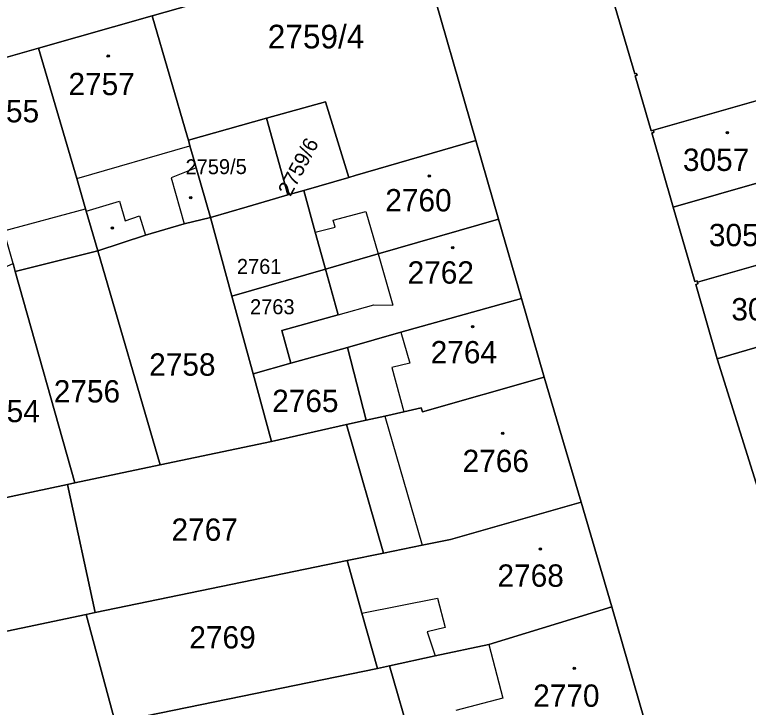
# Model space of a CAD drawing. Extents: x -596233 to -595156, y -1161235 to -1159375.
# Drawn here: x -595563.6 to -595507.7, y -1160790.8 to -1160738 of the extents above; entities that cross this region are included whole.
import ezdxf

# ---------------------------------------------------------------- set-up
doc = ezdxf.new("R2010")
doc.units = 0
for name, color, linetype in [('KN_CAR_KR', 7, 'Continuous'), ('KN_KULTURY', 7, 'Continuous'), ('KN_PARC_CIS_POZ', 7, 'Continuous'), ('KN_PARC_CIS_STAV', 7, 'Continuous'), ('KN_PARC_PLOCHA', 7, 'Continuous'), ('parcely_l', 7, 'Continuous')]:
    doc.layers.add(name, color=color, linetype=linetype)

msp = doc.modelspace()

# ---------------------------------------------------------------- linework, layer by layer
at = {"layer": 'KN_CAR_KR'}
for points in [[(-595558.89, -1160750.52), (-595550.26, -1160748.02)], [(-595549.78, -1160749.7), (-595551.68, -1160750.46)], [(-595551.68, -1160750.46), (-595550.69, -1160753.97)], [(-595558.17, -1160752.99), (-595555.64, -1160752.25)], [(-595555.64, -1160752.25), (-595555.19, -1160753.75)], [(-595564.44, -1160754.51), (-595558.22, -1160752.83)], [(-595539.34, -1160753.69), (-595536.86, -1160753.03)], [(-595536.86, -1160753.03), (-595535.92, -1160756.26)], [(-595555.19, -1160753.75), (-595554.11, -1160753.37)], [(-595554.11, -1160753.37), (-595553.64, -1160754.83)], [(-595539.2, -1160754.21), (-595539.34, -1160753.69)], [(-595540.71, -1160754.61), (-595539.2, -1160754.21)], [(-595535.92, -1160756.26), (-595534.79, -1160760.17)], [(-595538.97, -1160760.9), (-595536.26, -1160760.14)], [(-595536.26, -1160760.14), (-595534.79, -1160760.17)], [(-595534.19, -1160762.22), (-595533.5, -1160764.57)], [(-595533.5, -1160764.57), (-595534.88, -1160764.9)], [(-595534.88, -1160764.9), (-595533.96, -1160768.28)], [(-595535.4, -1160768.6), (-595532.57, -1160778.44)], [(-595537.15, -1160783.62), (-595531.39, -1160782.46)], [(-595531.39, -1160782.46), (-595530.82, -1160784.69)], [(-595530.82, -1160784.69), (-595532.19, -1160785.04)], [(-595532.19, -1160785.04), (-595531.57, -1160786.87)], [(-595527.49, -1160785.99), (-595526.41, -1160790.08)], [(-595526.41, -1160790.08), (-595530.01, -1160791.03)]]:
    msp.add_lwpolyline(points, dxfattribs=at)
at = {"layer": 'KN_KULTURY'}
for centre, radius in [((-595556.49, -1160741.18), 0.09), ((-595556.49, -1160741.18), 0.0398), ((-595509.3, -1160747.03), 0.09), ((-595509.3, -1160747.03), 0.0398), ((-595532.02, -1160750.32), 0.09), ((-595532.02, -1160750.32), 0.0398), ((-595550.2, -1160751.97), 0.09), ((-595550.2, -1160751.97), 0.0398), ((-595556.17, -1160754.29), 0.09), ((-595556.17, -1160754.29), 0.0398), ((-595530.24, -1160755.78), 0.09), ((-595530.24, -1160755.78), 0.0398), ((-595528.72, -1160761.8), 0.09), ((-595528.72, -1160761.8), 0.0398), ((-595526.42, -1160769.92), 0.09), ((-595526.42, -1160769.92), 0.0398), ((-595523.56, -1160778.72), 0.09), ((-595523.56, -1160778.72), 0.0398), ((-595520.98, -1160787.8), 0.09), ((-595520.98, -1160787.8), 0.0398)]:
    msp.add_circle(centre, radius, dxfattribs=at)
at = {"layer": 'KN_PARC_PLOCHA'}
for points in [[(-595505.89, -1160724.73), (-595519.93, -1160728.69), (-595534.32, -1160732.79), (-595553.14, -1160738.13), (-595561.81, -1160740.59), (-595567.86, -1160742.31), (-595573.88, -1160744.02), (-595579.95, -1160745.74), (-595586.04, -1160747.47), (-595592.09, -1160749.18), (-595598.17, -1160750.9), (-595604.19, -1160752.61), (-595620.5, -1160757.22)], [(-595520.27, -1160729.28), (-595516.37, -1160742.55), (-595516.24, -1160742.51), (-595516.19, -1160742.65), (-595516.33, -1160742.69), (-595515.12, -1160746.88), (-595514.95, -1160746.83), (-595514.9, -1160747), (-595515.07, -1160747.05), (-595513.43, -1160752.69), (-595511.79, -1160758.35), (-595511.62, -1160758.3), (-595511.58, -1160758.41), (-595511.55, -1160758.53), (-595511.72, -1160758.58), (-595510.08, -1160764.25), (-595506.98, -1160774.12)], [(-595515.23, -1160793.07), (-595518.12, -1160783.14), (-595520.45, -1160775.16), (-595523.27, -1160765.64), (-595525, -1160759.64), (-595526.74, -1160753.62), (-595528.47, -1160747.62), (-595532.42, -1160733.95)]]:
    msp.add_lwpolyline(points, dxfattribs=at)
for points in [[(-595505.84, -1160724.89), (-595503.19, -1160734.22), (-595502.13, -1160737.97), (-595500.75, -1160742.81), (-595502.03, -1160743.17), (-595505.69, -1160744.2), (-595514.95, -1160746.83), (-595515.12, -1160746.88), (-595516.33, -1160742.69), (-595516.19, -1160742.65), (-595516.24, -1160742.51), (-595516.37, -1160742.55), (-595520.27, -1160729.28), (-595520.22, -1160729.27), (-595519.92, -1160728.74), (-595519.93, -1160728.69), (-595505.89, -1160724.73)], [(-595528.47, -1160747.62), (-595537.66, -1160750.28), (-595538.16, -1160750.43), (-595539.92, -1160744.68), (-595544.43, -1160745.92), (-595550.38, -1160747.6), (-595550.45, -1160747.36), (-595553.14, -1160738.13), (-595534.32, -1160732.79), (-595532.42, -1160733.95)], [(-595550.38, -1160747.6), (-595550.26, -1160748.02), (-595549.89, -1160749.32), (-595549.78, -1160749.7), (-595548.69, -1160753.48), (-595550.69, -1160753.97), (-595553.64, -1160754.83), (-595557.29, -1160756.01), (-595558.17, -1160752.99), (-595558.22, -1160752.83), (-595558.89, -1160750.52), (-595561.81, -1160740.59), (-595553.14, -1160738.13), (-595550.45, -1160747.36)], [(-595557.29, -1160756.01), (-595563.57, -1160757.59), (-595563.74, -1160756.99), (-595564.44, -1160754.51), (-595565.39, -1160751.15), (-595567.86, -1160742.31), (-595561.81, -1160740.59), (-595558.89, -1160750.52), (-595558.22, -1160752.83), (-595558.17, -1160752.99)], [(-595500.37, -1160748.96), (-595503.25, -1160749.78), (-595513.43, -1160752.69), (-595515.07, -1160747.05), (-595514.9, -1160747), (-595514.95, -1160746.83), (-595505.69, -1160744.2), (-595502.03, -1160743.17)], [(-595538.16, -1160750.43), (-595541.59, -1160751.42), (-595542.69, -1160751.74), (-595542.81, -1160751.77), (-595544.43, -1160745.92), (-595539.92, -1160744.68)], [(-595542.81, -1160751.77), (-595543.75, -1160752.05), (-595545.9, -1160752.67), (-595548.69, -1160753.48), (-595549.78, -1160749.7), (-595549.89, -1160749.32), (-595550.26, -1160748.02), (-595550.38, -1160747.6), (-595544.43, -1160745.92)], [(-595526.74, -1160753.62), (-595535.92, -1160756.26), (-595539.94, -1160757.42), (-595540.71, -1160754.61), (-595541.59, -1160751.42), (-595538.16, -1160750.43), (-595537.66, -1160750.28), (-595528.47, -1160747.62)], [(-595498.69, -1160754.72), (-595502.35, -1160755.77), (-595511.58, -1160758.41), (-595511.62, -1160758.3), (-595511.79, -1160758.35), (-595513.43, -1160752.69), (-595503.25, -1160749.78), (-595500.37, -1160748.96)], [(-595539.94, -1160757.42), (-595547.06, -1160759.47), (-595548.69, -1160753.48), (-595545.9, -1160752.67), (-595543.75, -1160752.05), (-595542.81, -1160751.77), (-595542.69, -1160751.74), (-595541.59, -1160751.42), (-595540.71, -1160754.61)], [(-595547.06, -1160759.47), (-595545.45, -1160765.39), (-595544.05, -1160770.53), (-595552.52, -1160772.32), (-595557.29, -1160756.01), (-595553.64, -1160754.83), (-595550.69, -1160753.97), (-595548.69, -1160753.48)], [(-595525, -1160759.64), (-595534.19, -1160762.22), (-595538.25, -1160763.39), (-595542.56, -1160764.58), (-595543.26, -1160762.1), (-595538.97, -1160760.9), (-595539.18, -1160760.17), (-595539.94, -1160757.42), (-595535.92, -1160756.26), (-595526.74, -1160753.62)], [(-595497.06, -1160760.66), (-595498.97, -1160761.08), (-595499.99, -1160761.31), (-595510.08, -1160764.25), (-595511.72, -1160758.58), (-595511.55, -1160758.53), (-595511.58, -1160758.41), (-595502.35, -1160755.77), (-595498.69, -1160754.72)], [(-595552.52, -1160772.32), (-595559.02, -1160773.69), (-595563.57, -1160757.59), (-595557.29, -1160756.01)], [(-595563.57, -1160757.59), (-595559.02, -1160773.69), (-595559.6, -1160773.81), (-595565.1, -1160774.98), (-595568.36, -1160763.5), (-595569.49, -1160759.52), (-595563.74, -1160756.99)], [(-595542.56, -1160764.58), (-595545.45, -1160765.39), (-595547.06, -1160759.47), (-595539.94, -1160757.42), (-595539.18, -1160760.17), (-595538.97, -1160760.9), (-595543.26, -1160762.1)], [(-595523.27, -1160765.64), (-595532.53, -1160768.29), (-595532.63, -1160767.98), (-595533.96, -1160768.28), (-595535.4, -1160768.6), (-595536.82, -1160768.92), (-595538.25, -1160763.39), (-595534.19, -1160762.22), (-595525, -1160759.64)], [(-595497.85, -1160771.45), (-595506.98, -1160774.12), (-595510.08, -1160764.25), (-595499.99, -1160761.31), (-595498.97, -1160761.08), (-595498.38, -1160762.77), (-595496.94, -1160762.36), (-595495.44, -1160767.67), (-595496.89, -1160768.09), (-595496.02, -1160770.96)], [(-595536.82, -1160768.92), (-595538.34, -1160769.25), (-595544.05, -1160770.53), (-595545.45, -1160765.39), (-595542.56, -1160764.58), (-595538.25, -1160763.39)], [(-595520.45, -1160775.16), (-595530.41, -1160777.99), (-595532.57, -1160778.44), (-595535.51, -1160779.04), (-595538.34, -1160769.25), (-595536.82, -1160768.92), (-595535.4, -1160768.6), (-595533.96, -1160768.28), (-595532.63, -1160767.98), (-595532.53, -1160768.29), (-595523.27, -1160765.64)], [(-595535.51, -1160779.04), (-595538.29, -1160779.6), (-595557.48, -1160783.56), (-595559.6, -1160773.81), (-595559.02, -1160773.69), (-595552.52, -1160772.32), (-595544.05, -1160770.53), (-595538.34, -1160769.25)], [(-595557.48, -1160783.56), (-595558.17, -1160783.7), (-595586.94, -1160789.75), (-595588.28, -1160785.71), (-595589.84, -1160780.22), (-595583.71, -1160778.92), (-595577.47, -1160777.6), (-595571.24, -1160776.28), (-595565.1, -1160774.98), (-595559.6, -1160773.81)], [(-595518.12, -1160783.14), (-595527.49, -1160785.99), (-595531.57, -1160786.87), (-595535.06, -1160787.62), (-595535.96, -1160787.82), (-595537.15, -1160783.62), (-595538.29, -1160779.6), (-595535.51, -1160779.04), (-595532.57, -1160778.44), (-595530.41, -1160777.99), (-595520.45, -1160775.16)], [(-595535.96, -1160787.82), (-595555.67, -1160791.86), (-595555.96, -1160791.92), (-595558.17, -1160783.7), (-595557.48, -1160783.56), (-595538.29, -1160779.6), (-595537.15, -1160783.62)], [(-595515.23, -1160793.07), (-595524.93, -1160795.69), (-595527.59, -1160796.28), (-595531.6, -1160796.94), (-595537.5, -1160798.21), (-595538.16, -1160794.91), (-595532.54, -1160793.78), (-595533.35, -1160793.5), (-595535.06, -1160787.62), (-595531.57, -1160786.87), (-595527.49, -1160785.99), (-595518.12, -1160783.14)], [(-595555.96, -1160791.92), (-595590.79, -1160798.71), (-595592.63, -1160790.84), (-595586.94, -1160789.75), (-595558.17, -1160783.7)], [(-595537.5, -1160798.21), (-595539.68, -1160798.6), (-595553.59, -1160801.43), (-595555.67, -1160791.86), (-595535.96, -1160787.82), (-595535.06, -1160787.62), (-595533.35, -1160793.5), (-595532.54, -1160793.78), (-595538.16, -1160794.91)]]:
    msp.add_lwpolyline(points, close=True, dxfattribs=at)
at = {"layer": 'parcely_l'}
for points in [[(-595514.95, -1160746.83), (-595515.12, -1160746.88), (-595516.33, -1160742.69), (-595516.19, -1160742.65), (-595516.24, -1160742.51), (-595516.37, -1160742.55), (-595520.27, -1160729.28), (-595520.22, -1160729.27), (-595519.92, -1160728.74), (-595519.93, -1160728.69)], [(-595553.14, -1160738.13), (-595534.32, -1160732.79)], [(-595528.47, -1160747.62), (-595532.42, -1160733.95), (-595534.32, -1160732.79)], [(-595561.81, -1160740.59), (-595553.14, -1160738.13)], [(-595550.38, -1160747.6), (-595550.45, -1160747.36), (-595553.14, -1160738.13)], [(-595567.86, -1160742.31), (-595561.81, -1160740.59)], [(-595561.81, -1160740.59), (-595558.89, -1160750.52), (-595558.22, -1160752.83), (-595558.17, -1160752.99), (-595557.29, -1160756.01)], [(-595502.03, -1160743.17), (-595505.69, -1160744.2), (-595514.95, -1160746.83)], [(-595538.16, -1160750.43), (-595539.92, -1160744.68), (-595544.43, -1160745.92)], [(-595544.43, -1160745.92), (-595550.38, -1160747.6)], [(-595544.43, -1160745.92), (-595542.81, -1160751.77)], [(-595514.95, -1160746.83), (-595514.9, -1160747), (-595515.07, -1160747.05), (-595513.43, -1160752.69)], [(-595550.38, -1160747.6), (-595550.26, -1160748.02), (-595549.89, -1160749.32), (-595549.78, -1160749.7), (-595548.69, -1160753.48)], [(-595538.16, -1160750.43), (-595537.66, -1160750.28), (-595528.47, -1160747.62)], [(-595528.47, -1160747.62), (-595526.74, -1160753.62)], [(-595513.43, -1160752.69), (-595503.25, -1160749.78), (-595500.37, -1160748.96)], [(-595541.59, -1160751.42), (-595538.16, -1160750.43)], [(-595541.59, -1160751.42), (-595542.69, -1160751.74), (-595542.81, -1160751.77)], [(-595539.94, -1160757.42), (-595540.71, -1160754.61), (-595541.59, -1160751.42)], [(-595542.81, -1160751.77), (-595543.75, -1160752.05), (-595545.9, -1160752.67), (-595548.69, -1160753.48)], [(-595513.43, -1160752.69), (-595511.79, -1160758.35), (-595511.62, -1160758.3), (-595511.58, -1160758.41)], [(-595557.29, -1160756.01), (-595553.64, -1160754.83), (-595550.69, -1160753.97), (-595548.69, -1160753.48)], [(-595548.69, -1160753.48), (-595547.06, -1160759.47)], [(-595526.74, -1160753.62), (-595535.92, -1160756.26), (-595539.94, -1160757.42)], [(-595525, -1160759.64), (-595526.74, -1160753.62)], [(-595498.69, -1160754.72), (-595502.35, -1160755.77), (-595511.58, -1160758.41)], [(-595557.29, -1160756.01), (-595563.57, -1160757.59)], [(-595552.52, -1160772.32), (-595557.29, -1160756.01)], [(-595563.57, -1160757.59), (-595563.74, -1160756.99)], [(-595559.02, -1160773.69), (-595563.57, -1160757.59)], [(-595547.06, -1160759.47), (-595539.94, -1160757.42)], [(-595542.56, -1160764.58), (-595543.26, -1160762.1), (-595538.97, -1160760.9), (-595539.18, -1160760.17), (-595539.94, -1160757.42)], [(-595511.58, -1160758.41), (-595511.55, -1160758.53), (-595511.72, -1160758.58), (-595510.08, -1160764.25)], [(-595547.06, -1160759.47), (-595545.45, -1160765.39)], [(-595538.25, -1160763.39), (-595534.19, -1160762.22), (-595525, -1160759.64)], [(-595525, -1160759.64), (-595523.27, -1160765.64)], [(-595498.97, -1160761.08), (-595499.99, -1160761.31), (-595510.08, -1160764.25)], [(-595542.56, -1160764.58), (-595538.25, -1160763.39)], [(-595538.25, -1160763.39), (-595536.82, -1160768.92)], [(-595510.08, -1160764.25), (-595506.98, -1160774.12)], [(-595545.45, -1160765.39), (-595542.56, -1160764.58)], [(-595544.05, -1160770.53), (-595545.45, -1160765.39)], [(-595523.27, -1160765.64), (-595532.53, -1160768.29), (-595532.63, -1160767.98), (-595533.96, -1160768.28), (-595535.4, -1160768.6), (-595536.82, -1160768.92)], [(-595520.45, -1160775.16), (-595523.27, -1160765.64)], [(-595538.34, -1160769.25), (-595544.05, -1160770.53)], [(-595536.82, -1160768.92), (-595538.34, -1160769.25)], [(-595538.34, -1160769.25), (-595535.51, -1160779.04)], [(-595544.05, -1160770.53), (-595552.52, -1160772.32)], [(-595559.02, -1160773.69), (-595552.52, -1160772.32)], [(-595565.1, -1160774.98), (-595559.6, -1160773.81)], [(-595559.6, -1160773.81), (-595559.02, -1160773.69)], [(-595557.48, -1160783.56), (-595559.6, -1160773.81)], [(-595520.45, -1160775.16), (-595530.41, -1160777.99), (-595532.57, -1160778.44), (-595535.51, -1160779.04)], [(-595518.12, -1160783.14), (-595520.45, -1160775.16)], [(-595535.51, -1160779.04), (-595538.29, -1160779.6)], [(-595538.29, -1160779.6), (-595557.48, -1160783.56)], [(-595535.96, -1160787.82), (-595537.15, -1160783.62), (-595538.29, -1160779.6)], [(-595535.06, -1160787.62), (-595531.57, -1160786.87), (-595527.49, -1160785.99), (-595518.12, -1160783.14)], [(-595515.23, -1160793.07), (-595518.12, -1160783.14)], [(-595558.17, -1160783.7), (-595586.94, -1160789.75)], [(-595557.48, -1160783.56), (-595558.17, -1160783.7)], [(-595558.17, -1160783.7), (-595555.96, -1160791.92)], [(-595555.67, -1160791.86), (-595535.96, -1160787.82)], [(-595535.06, -1160787.62), (-595533.35, -1160793.5), (-595532.54, -1160793.78), (-595538.16, -1160794.91), (-595537.5, -1160798.21)], [(-595535.96, -1160787.82), (-595535.06, -1160787.62)]]:
    msp.add_lwpolyline(points, dxfattribs=at)

# ---------------------------------------------------------------- texts
at = {"layer": 'KN_PARC_CIS_POZ'}
for s, rotation, p in [('2759/6', 61.99403, (-595542.6037, -1160751.942)), ('2759/5', 0.30826, (-595550.5899, -1160750.1982))]:
    msp.add_text(s, height=1.14, rotation=rotation, dxfattribs=at).set_placement(p)
for s, height, p in [('2761', 1.14, (-595546.68, -1160757.78)), ('2763', 1.14, (-595545.68, -1160760.85)), ('2758', 1.7, (-595553.3666, -1160765.53)), ('2756', 1.7, (-595560.6366, -1160767.57)), ('2765', 1.7, (-595543.9966, -1160768.3)), ('2754', 1.7, (-595566.7566, -1160769.07)), ('2767', 1.7, (-595551.6666, -1160778.1)), ('2769', 1.7, (-595550.3066, -1160786.3))]:
    msp.add_text(s, height=height, dxfattribs=at).set_placement(p)
at = {"layer": 'KN_PARC_CIS_STAV'}
for s, height, p in [('2759/4', 1.8, (-595544.3299, -1160740.61)), ('2757', 1.7, (-595559.5166, -1160744.17)), ('2755', 1.7, (-595566.8066, -1160746.24)), ('3057', 1.7, (-595512.6966, -1160749.94)), ('2760', 1.7, (-595535.3766, -1160753.02)), ('3055', 1.7, (-595510.7166, -1160755.67)), ('2762', 1.7, (-595533.6766, -1160758.52)), ('3053', 1.7, (-595509.0066, -1160761.32)), ('2764', 1.7, (-595531.9166, -1160764.59)), ('2766', 1.7, (-595529.4866, -1160772.87)), ('2768', 1.7, (-595526.8266, -1160781.6)), ('2770', 1.7, (-595524.1066, -1160790.74))]:
    msp.add_text(s, height=height, dxfattribs=at).set_placement(p)

doc.saveas('drawing.dxf')
